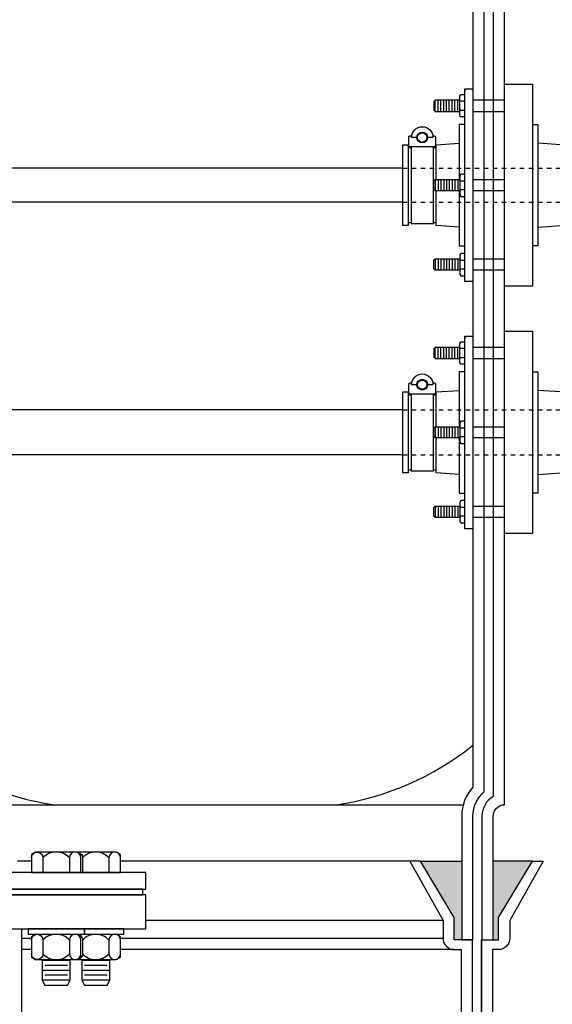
# Model space of a CAD drawing. Extents: x -285 to 5863, y 308 to 3178.
# Tile 512 of 622: x 4970 to 4982, y 919 to 940. Entities that reach past the tile are written whole.
import ezdxf

# ---------------------------------------------------------------- set-up
doc = ezdxf.new("R2010")
doc.units = 0
doc.header["$MEASUREMENT"] = 0
doc.header["$PDSIZE"] = 1
doc.linetypes.add('HIDDEN5', pattern=[0.05, 0.025, -0.025])
doc.layers.get('DEFPOINTS').update_dxf_attribs({"linetype": 'CONTINUOUS'})
for name, color, linetype in [('BOOT-CONDUIT', 1, 'CONTINUOUS'), ('CONDUIT', 2, 'CONTINUOUS'), ('DIM', 3, 'CONTINUOUS'), ('FRP-COLLAR', 1, 'CONTINUOUS'), ('FRP-SUMP', 2, 'CONTINUOUS'), ('PEAGRAVEL-HATCH', 3, 'CONTINUOUS'), ('TANK-MANWAY', 5, 'CONTINUOUS'), ('TANK-MANWAY-BOLT', 7, 'CONTINUOUS')]:
    doc.layers.add(name, color=color, linetype=linetype)
doc.styles.add('SIMPLEX', font='simplex')
doc.dimstyles.new('DIM64', dxfattribs={"dimscale": 64, "dimtxt": 0.09375, "dimasz": 0.09375, "dimexe": 0.0625, "dimexo": 0.0625, "dimgap": 0.046875, "dimtad": 1, "dimdec": 4, "dimzin": 3, "dimdsep": 46, "dimlunit": 4, "dimtxsty": 'SIMPLEX', "dimcen": 0, "dimclrd": 256, "dimclre": 256, "dimclrt": 256, "dimadec": 0, "dimazin": 0, "dimtfac": 1, "dimtdec": 4, "dimtmove": 0, "dimatfit": 3, "dimfxl": 1, "dimfrac": 2, "dimtolj": 1, "dimtzin": 0, "dimarcsym": 0})

# ---------------------------------------------------------------- blocks, each defined once
blk = doc.blocks.new('*D53')
at = {"layer": 'DEFPOINTS', "color": 0, "transparency": 16777216}
for p in [(5440.235, 978.296), (4823.479, 978.015), (4823.479, 700.523)]:
    blk.add_point(p, dxfattribs=at)
at = {"layer": 'DIM', "lineweight": -2, "transparency": 16777216}
for p, q in [((5440.235, 974.296), (5440.235, 696.523)), ((4823.479, 974.015), (4823.479, 696.523)), ((5434.235, 700.523), (4829.479, 700.523))]:
    blk.add_line(p, q, dxfattribs=at)
at = {"layer": 'DIM', "transparency": 16777216}
for points in [[(4829.479, 701.523), (4829.479, 699.523), (4823.479, 700.523)], [(5434.235, 701.523), (5434.235, 699.523), (5440.235, 700.523)]]:
    blk.add_solid(points, dxfattribs=at)
at = {"layer": 'DIM', "transparency": 16777216, "insert": (5131.857, 708.095), "char_height": 6, "attachment_point": 5, "style": 'SIMPLEX'}
blk.add_mtext('\\A1;51\'-4 3/4" (F.V. TANK SLAB)', dxfattribs=at)

msp = doc.modelspace()

# ---------------------------------------------------------------- hatches: boundary and pattern name
at = {"layer": 'FRP-SUMP'}
for points in [[(4979.74307, 921.77328), (4978.82883, 921.77328), (4979.57883, 920.52328), (4979.57883, 920.02328), (4979.72883, 920.02328), (4979.74307, 920.02328)], [(4981.31229, 921.77328), (4980.44307, 921.77328), (4980.44307, 920.02328), (4980.56229, 920.02328), (4980.56229, 920.52328)]]:
    msp.add_hatch(color=256, dxfattribs=at).paths.add_polyline_path(points)
at = {"layer": 'PEAGRAVEL-HATCH'}
h = msp.add_hatch(dxfattribs=at)
h.set_pattern_fill('AR-SAND', color=256, scale=7.5, style=0)
h.set_pattern_definition([(37.5, (4974.988, 931.786), (-0.4725, 14.451), [0, -11.4, 0, -12.75, 0, -12.1875]), (7.5, (4974.988, 931.786), (13.273, 21.166), [0, -6.15, 0, -10.275, 0, -3.9375]), (327.5, (4965.763, 931.786), (23.356, 0.0424), [0, -3.75, 0, -13.5, 0, -17.625]), (317.5, (4965.763, 931.786), (22.546, 6.583), [0, -1.875, 0, -8.85, 0, -10.125])])
edge = h.paths.add_edge_path()
edge.add_line((4992.36248, 964.50891), (4974.98826, 964.50891))
edge.add_line((4974.98826, 964.50891), (4974.98943, 961.19658))
edge.add_arc((4921.07237, 832.27575), 139.74129, 65.4201994, 67.3044212, ccw=False)
edge.add_arc((4978.74307, 957.71641), 1.7, 0, 74.436861, ccw=False)
edge.add_line((4980.44307, 957.71641), (4980.44307, 945.77096))
edge.add_line((4980.44307, 945.77096), (4981.32653, 945.77096))
edge.add_line((4981.32653, 945.77096), (4981.56306, 945.77096))
edge.add_line((4981.56306, 945.77096), (4980.82653, 944.45572))
edge.add_line((4980.82653, 944.45572), (4980.82653, 944.05737))
edge.add_arc((4980.57653, 944.05737), 0.25, -90, 0, ccw=False)
edge.add_line((4980.57653, 943.80737), (4980.44307, 943.80737))
edge.add_line((4980.44307, 943.80737), (4980.44307, 942.27096))
edge.add_arc((4980.69307, 942.27096), 0.25, 180, 270)
edge.add_line((4980.69307, 942.02096), (4980.69307, 939.0151))
edge.add_line((4980.69307, 939.0151), (4981.31182, 939.0151))
edge.add_line((4981.31182, 939.0151), (4981.31182, 938.11792))
edge.add_line((4981.31182, 938.11792), (4981.43557, 938.11792))
edge.add_line((4981.43557, 938.11792), (4981.43557, 937.70503))
edge.add_line((4981.43557, 937.70503), (4982.00809, 937.665))
edge.add_line((4982.00809, 937.665), (4982.00809, 937.14713))
edge.add_line((4982.00809, 937.14713), (4982.50309, 937.14713))
edge.add_line((4982.50309, 937.14713), (4982.50309, 937.60745))
edge.add_line((4982.50309, 937.60745), (4982.56496, 937.60745))
edge.add_line((4982.56496, 937.60745), (4982.56496, 937.66932))
edge.add_line((4982.56496, 937.66932), (4982.68871, 937.66932))
edge.add_line((4982.68871, 937.66932), (4982.68871, 937.14713))
edge.add_line((4982.68871, 937.14713), (4987.64166, 937.14713))
edge.add_ellipse((4987.64166, 936.95963), major_axis=(0, 0.1875), ratio=0.47920074, start_angle=180, end_angle=360, ccw=False)
edge.add_ellipse((4987.64166, 936.58463), major_axis=(0, -0.1875), ratio=0.47920074, start_angle=0, end_angle=180, ccw=False)
edge.add_line((4987.64166, 936.39713), (4982.68871, 936.39713))
edge.add_line((4982.68871, 936.39713), (4982.68871, 935.87495))
edge.add_line((4982.68871, 935.87495), (4982.50309, 935.87495))
edge.add_line((4982.50309, 935.87495), (4982.50309, 935.92098))
edge.add_line((4982.50309, 935.92098), (4981.94621, 935.92098))
edge.add_line((4981.94621, 935.92098), (4981.94621, 935.87495))
edge.add_line((4981.94621, 935.87495), (4981.43557, 935.83924))
edge.add_line((4981.43557, 935.83924), (4981.43557, 935.42635))
edge.add_line((4981.43557, 935.42635), (4981.31182, 935.42635))
edge.add_line((4981.31182, 935.42635), (4981.31182, 934.52917))
edge.add_line((4981.31182, 934.52917), (4980.69307, 934.52917))
edge.add_line((4980.69307, 934.52917), (4980.69307, 933.52917))
edge.add_line((4980.69307, 933.52917), (4981.31182, 933.52917))
edge.add_line((4981.31182, 933.52917), (4981.31182, 932.63198))
edge.add_line((4981.31182, 932.63198), (4981.43557, 932.63198))
edge.add_line((4981.43557, 932.63198), (4981.43557, 932.21909))
edge.add_line((4981.43557, 932.21909), (4982.00809, 932.17906))
edge.add_line((4982.00809, 932.17906), (4982.00809, 931.7862))
edge.add_line((4982.00809, 931.7862), (4982.50309, 931.7862))
edge.add_line((4982.50309, 931.7862), (4982.50309, 932.12151))
edge.add_line((4982.50309, 932.12151), (4982.56496, 932.12151))
edge.add_line((4982.56496, 932.12151), (4982.56496, 932.18339))
edge.add_line((4982.56496, 932.18339), (4982.68871, 932.18339))
edge.add_line((4982.68871, 932.18339), (4982.68871, 931.7862))
edge.add_line((4982.68871, 931.7862), (4989.36248, 931.7862))
edge.add_arc((4989.36248, 934.7862), 3, 270, 360)
edge.add_line((4992.36248, 934.7862), (4992.36248, 964.50891))
h.paths.add_polyline_path([(4982.49319, 937.83119), (4982.37439, 937.83119, -1), (4982.13679, 937.83119), (4982.01799, 937.83119, -1)], flags=16)
h.paths.add_polyline_path([(4982.35855, 937.83119, -1), (4982.15263, 937.83119, -1)], flags=0)
h.paths.add_polyline_path([(4982.49319, 932.34525), (4982.37439, 932.34525, -1), (4982.13679, 932.34525), (4982.01799, 932.34525, -1)], flags=16)
h.paths.add_polyline_path([(4982.35855, 932.34525, -1), (4982.15263, 932.34525, -1)], flags=0)
h = msp.add_hatch(dxfattribs=at)
h.set_pattern_fill('AR-SAND', color=256, scale=7.5, style=0)
h.set_pattern_definition([(37.5, (4980.429, 915.523), (-0.4725, 14.451), [0, -11.4, 0, -12.75, 0, -12.1875]), (7.5, (4980.429, 915.523), (13.273, 21.166), [0, -6.15, 0, -10.275, 0, -3.9375]), (327.5, (4971.204, 915.523), (23.356, 0.0424), [0, -3.75, 0, -13.5, 0, -17.625]), (317.5, (4971.204, 915.523), (22.546, 6.583), [0, -1.875, 0, -8.85, 0, -10.125])])
h.paths.add_polyline_path([(4997.72882, 930.7862), (4989.36248, 930.7862), (4982.68871, 930.7862), (4982.68871, 930.38901), (4982.56496, 930.38901), (4982.56496, 930.45088), (4982.50309, 930.45088), (4982.50309, 930.43504), (4982.00809, 930.43504), (4981.94621, 930.45088), (4981.94621, 930.38901), (4981.43557, 930.3533), (4981.43557, 929.94042), (4981.31182, 929.94042), (4981.31182, 929.04323), (4980.69307, 929.04323), (4980.69307, 923.02328, 0.41421356), (4980.44307, 922.77328), (4980.44307, 921.77328), (4981.31229, 921.77328), (4981.5488, 921.77328), (4980.81227, 920.45804), (4980.81227, 920.05969, -0.41421356), (4980.56227, 919.80969), (4980.42882, 919.80969), (4980.42882, 915.52328), (4988.22882, 915.52328), (4989.22882, 917.52328), (4994.22882, 917.52328), (4995.22882, 915.52328), (4996.82962, 915.52328), (4996.82962, 915.87484, 0.41421356), (4997.47882, 916.52404), (4997.72882, 916.52404)])

# ---------------------------------------------------------------- linework, layer by layer
at = {"layer": 'BOOT-CONDUIT', "color": 7}
for p, q in [((4979.15514, 938.40996), (4979.15514, 938.65746)), ((4979.21764, 938.40996), (4979.21764, 938.65746)), ((4979.28014, 938.40996), (4979.28014, 938.65746)), ((4979.34264, 938.40996), (4979.34264, 938.65746)), ((4979.40514, 938.40996), (4979.40514, 938.65746)), ((4979.46764, 938.40996), (4979.46764, 938.65746)), ((4979.53014, 938.40996), (4979.53014, 938.65746)), ((4979.59264, 938.40996), (4979.59264, 938.65746)), ((4979.65514, 938.40996), (4979.65514, 938.65746)), ((4979.81012, 938.63321), (4979.70419, 938.63321)), ((4980.69307, 938.65756), (4979.99307, 938.65756)), ((4979.70419, 938.43422), (4979.81012, 938.43422)), ((4979.99307, 938.41006), (4980.69307, 938.41006)), ((4979.15514, 936.89588), (4979.15514, 936.64838)), ((4979.21764, 936.89588), (4979.21764, 936.64838)), ((4979.28014, 936.89588), (4979.28014, 936.64838)), ((4979.34264, 936.89588), (4979.34264, 936.64838)), ((4979.40514, 936.89588), (4979.40514, 936.64838)), ((4979.46764, 936.89588), (4979.46764, 936.64838)), ((4979.53014, 936.89588), (4979.53014, 936.64838)), ((4979.59264, 936.89588), (4979.59264, 936.64838)), ((4979.65514, 936.89588), (4979.65514, 936.64838)), ((4979.70419, 936.87163), (4979.81012, 936.87163)), ((4979.99307, 936.89578), (4980.69307, 936.89578)), ((4979.81012, 936.67264), (4979.70419, 936.67264)), ((4980.69307, 936.64828), (4979.99307, 936.64828)), ((4979.15514, 935.13431), (4979.15514, 934.88681)), ((4979.21764, 935.13431), (4979.21764, 934.88681)), ((4979.28014, 935.13431), (4979.28014, 934.88681)), ((4979.34264, 935.13431), (4979.34264, 934.88681)), ((4979.40514, 935.13431), (4979.40514, 934.88681)), ((4979.46764, 935.13431), (4979.46764, 934.88681)), ((4979.53014, 935.13431), (4979.53014, 934.88681)), ((4979.59264, 935.13431), (4979.59264, 934.88681)), ((4979.65514, 935.13431), (4979.65514, 934.88681)), ((4979.70419, 935.11005), (4979.81012, 935.11005)), ((4979.99307, 935.13421), (4980.69307, 935.13421)), ((4979.81012, 934.91106), (4979.70419, 934.91106)), ((4980.69307, 934.88671), (4979.99307, 934.88671)), ((4979.15514, 932.92402), (4979.15514, 933.17152)), ((4979.21764, 932.92402), (4979.21764, 933.17152)), ((4979.28014, 932.92402), (4979.28014, 933.17152)), ((4979.34264, 932.92402), (4979.34264, 933.17152)), ((4979.40514, 932.92402), (4979.40514, 933.17152)), ((4979.46764, 932.92402), (4979.46764, 933.17152)), ((4979.53014, 932.92402), (4979.53014, 933.17152)), ((4979.59264, 932.92402), (4979.59264, 933.17152)), ((4979.65514, 932.92402), (4979.65514, 933.17152)), ((4979.81012, 933.14727), (4979.70419, 933.14727)), ((4980.69307, 933.17162), (4979.99307, 933.17162)), ((4979.70419, 932.94828), (4979.81012, 932.94828)), ((4979.99307, 932.92412), (4980.69307, 932.92412)), ((4979.15514, 931.40995), (4979.15514, 931.16245)), ((4979.21764, 931.40995), (4979.21764, 931.16245)), ((4979.28014, 931.40995), (4979.28014, 931.16245)), ((4979.34264, 931.40995), (4979.34264, 931.16245)), ((4979.40514, 931.40995), (4979.40514, 931.16245)), ((4979.46764, 931.40995), (4979.46764, 931.16245)), ((4979.53014, 931.40995), (4979.53014, 931.16245)), ((4979.59264, 931.40995), (4979.59264, 931.16245)), ((4979.65514, 931.40995), (4979.65514, 931.16245)), ((4979.70419, 931.38569), (4979.81012, 931.38569)), ((4979.99307, 931.40985), (4980.69307, 931.40985)), ((4979.81012, 931.1867), (4979.70419, 931.1867)), ((4980.69307, 931.16235), (4979.99307, 931.16235)), ((4979.15514, 929.64837), (4979.15514, 929.40087)), ((4979.21764, 929.64837), (4979.21764, 929.40087)), ((4979.28014, 929.64837), (4979.28014, 929.40087)), ((4979.34264, 929.64837), (4979.34264, 929.40087)), ((4979.40514, 929.64837), (4979.40514, 929.40087)), ((4979.46764, 929.64837), (4979.46764, 929.40087)), ((4979.53014, 929.64837), (4979.53014, 929.40087)), ((4979.59264, 929.64837), (4979.59264, 929.40087)), ((4979.65514, 929.64837), (4979.65514, 929.40087)), ((4979.70419, 929.62412), (4979.81012, 929.62412)), ((4979.99307, 929.64827), (4980.69307, 929.64827)), ((4979.81012, 929.42513), (4979.70419, 929.42513)), ((4980.69307, 929.40077), (4979.99307, 929.40077))]:
    msp.add_line(p, q, dxfattribs=at)
at = {"layer": 'BOOT-CONDUIT', "linetype": 'Continuous'}
for p, q in [((4978.55698, 937.60745), (4978.61885, 937.60745)), ((4979.11385, 937.60745), (4979.17573, 937.60745)), ((4978.61885, 935.93682), (4978.55698, 935.93682)), ((4979.17573, 935.93682), (4979.11385, 935.93682)), ((4978.55698, 932.12151), (4978.61885, 932.12151)), ((4979.11385, 932.12151), (4979.17573, 932.12151)), ((4978.61885, 930.45088), (4978.55698, 930.45088)), ((4979.17573, 930.45088), (4979.11385, 930.45088))]:
    msp.add_line(p, q, dxfattribs=at)
at = {"layer": 'BOOT-CONDUIT'}
for points in [[(4979.81012, 938.91066), (4979.99307, 938.91066), (4979.99307, 934.63386), (4979.81012, 934.63386), (4979.81012, 938.91066), (4979.81012, 938.85522)], [(4979.81012, 933.42473), (4979.99307, 933.42473), (4979.99307, 929.14793), (4979.81012, 929.14793), (4979.81012, 933.42473), (4979.81012, 933.36929)]]:
    msp.add_lwpolyline(points, dxfattribs=at)
at = {"layer": 'BOOT-CONDUIT', "linetype": 'Continuous'}
for points in [[(4980.69307, 934.52917), (4980.69307, 939.0151), (4981.31182, 939.0151), (4981.31182, 934.52917)], [(4978.55698, 935.87495), (4978.43323, 935.87495), (4978.43323, 937.66932), (4978.55698, 937.66932), (4978.55698, 937.60745), (4978.55698, 935.93682)], [(4980.69307, 929.04323), (4980.69307, 933.52917), (4981.31182, 933.52917), (4981.31182, 929.04323)], [(4978.55698, 930.38901), (4978.43323, 930.38901), (4978.43323, 932.18339), (4978.55698, 932.18339), (4978.55698, 932.12151), (4978.55698, 930.45088)]]:
    msp.add_lwpolyline(points, close=True, dxfattribs=at)
at = {"layer": 'BOOT-CONDUIT', "color": 7}
for points in [[(4979.81012, 938.28622), (4979.72333, 938.28622), (4979.70419, 938.31938), (4979.70419, 938.74805), (4979.72333, 938.7812), (4979.81012, 938.7812)], [(4979.70419, 938.65746), (4979.15514, 938.65746), (4979.1242, 938.62652), (4979.1242, 938.4409), (4979.12692, 938.43818), (4979.15514, 938.40996), (4979.70419, 938.40996)], [(4978.61885, 937.62329), (4978.61885, 935.92098), (4979.11385, 935.92098), (4979.11385, 937.62329)], [(4979.81012, 937.01963), (4979.72333, 937.01963), (4979.70419, 936.98647), (4979.70419, 936.5578), (4979.72333, 936.52464), (4979.81012, 936.52464)], [(4979.70419, 936.64838), (4979.15514, 936.64838), (4979.1242, 936.67932), (4979.1242, 936.86495), (4979.12692, 936.86767), (4979.15514, 936.89588), (4979.70419, 936.89588)], [(4979.81012, 935.25805), (4979.72333, 935.25805), (4979.70419, 935.22489), (4979.70419, 934.79622), (4979.72333, 934.76307), (4979.81012, 934.76307)], [(4979.70419, 934.88681), (4979.15514, 934.88681), (4979.1242, 934.91775), (4979.1242, 935.10337), (4979.12692, 935.10609), (4979.15514, 935.13431), (4979.70419, 935.13431)], [(4979.81012, 932.80028), (4979.72333, 932.80028), (4979.70419, 932.83344), (4979.70419, 933.26211), (4979.72333, 933.29527), (4979.81012, 933.29527)], [(4979.70419, 933.17152), (4979.15514, 933.17152), (4979.1242, 933.14059), (4979.1242, 932.95496), (4979.12692, 932.95224), (4979.15514, 932.92402), (4979.70419, 932.92402)], [(4978.61885, 932.13735), (4978.61885, 930.43504), (4979.11385, 930.43504), (4979.11385, 932.13735)], [(4979.81012, 931.53369), (4979.72333, 931.53369), (4979.70419, 931.50053), (4979.70419, 931.07186), (4979.72333, 931.0387), (4979.81012, 931.0387)], [(4979.70419, 931.16245), (4979.15514, 931.16245), (4979.1242, 931.19339), (4979.1242, 931.37901), (4979.12692, 931.38173), (4979.15514, 931.40995), (4979.70419, 931.40995)], [(4979.81012, 929.77211), (4979.72333, 929.77211), (4979.70419, 929.73896), (4979.70419, 929.31029), (4979.72333, 929.27713), (4979.81012, 929.27713)], [(4979.70419, 929.40087), (4979.15514, 929.40087), (4979.1242, 929.43181), (4979.1242, 929.61743), (4979.12692, 929.62015), (4979.15514, 929.64837), (4979.70419, 929.64837)]]:
    msp.add_lwpolyline(points, dxfattribs=at)
for points in [[(4978.74755, 937.83119), (4978.62875, 937.83119, -1), (4979.10395, 937.83119), (4978.98515, 937.83119)], [(4979.09836, 937.88243, 0.35187184), (4979.11286, 937.87079), (4979.1321, 937.87079, -0.41421356), (4979.16335, 937.83896), (4979.16335, 937.65454, -0.41421356), (4979.13152, 937.62329), (4978.6006, 937.62329, -0.41421341), (4978.56935, 937.65512), (4978.56935, 937.83954, -0.41421372), (4978.60118, 937.87079), (4978.61985, 937.87079, 0.35188198), (4978.63435, 937.88243)], [(4978.74755, 932.34525), (4978.62875, 932.34525, -1), (4979.10395, 932.34525), (4978.98515, 932.34525)], [(4979.09836, 932.3965, 0.35187184), (4979.11286, 932.38485), (4979.1321, 932.38485, -0.41421356), (4979.16335, 932.35302), (4979.16335, 932.1686, -0.41421356), (4979.13152, 932.13735), (4978.6006, 932.13735, -0.41421341), (4978.56935, 932.16918), (4978.56935, 932.3536, -0.41421372), (4978.60118, 932.38485), (4978.61985, 932.38485, 0.35188198), (4978.63435, 932.3965)]]:
    msp.add_lwpolyline(points, format="xyb", dxfattribs=at)
at = {"layer": 'BOOT-CONDUIT', "linetype": 'Continuous'}
for points in [[(4979.81012, 938.11792), (4979.68637, 938.11792), (4979.68637, 936.89588)], [(4981.31182, 938.11792), (4981.43557, 938.11792), (4981.43557, 935.42635), (4981.31182, 935.42635)], [(4979.17573, 936.89588), (4979.17573, 937.60745), (4979.17573, 937.66932), (4979.68637, 937.70503)], [(4981.43557, 935.83924), (4981.94621, 935.87495), (4981.94621, 937.60745), (4981.94621, 937.66932), (4981.43557, 937.70503)], [(4979.68637, 935.83924), (4979.17573, 935.87495), (4979.17573, 936.64838)], [(4979.68637, 936.64838), (4979.68637, 935.42635), (4979.81012, 935.42635)], [(4979.81012, 932.63198), (4979.68637, 932.63198), (4979.68637, 931.40995)], [(4981.31182, 932.63198), (4981.43557, 932.63198), (4981.43557, 929.94042), (4981.31182, 929.94042)], [(4979.17573, 931.40995), (4979.17573, 932.12151), (4979.17573, 932.18339), (4979.68637, 932.21909)], [(4981.43557, 930.3533), (4981.94621, 930.38901), (4981.94621, 932.12151), (4981.94621, 932.18339), (4981.43557, 932.21909)], [(4979.68637, 930.3533), (4979.17573, 930.38901), (4979.17573, 931.16245)], [(4979.68637, 931.16245), (4979.68637, 929.94042), (4979.81012, 929.94042)]]:
    msp.add_lwpolyline(points, dxfattribs=at)
at = {"layer": 'BOOT-CONDUIT', "color": 7}
for centre in [(4978.86635, 937.83119), (4978.86635, 932.34525)]:
    msp.add_circle(centre, 0.1188, dxfattribs=at)
at = {"layer": 'BOOT-CONDUIT', "color": 8}
for centre in [(4978.86635, 937.83119), (4978.86635, 932.34525)]:
    msp.add_circle(centre, 0.10296, dxfattribs=at)
at = {"layer": 'CONDUIT'}
for p, q in [((4978.43323, 937.14713), (4968.72883, 937.14713)), ((4978.43323, 936.39713), (4968.72883, 936.39713)), ((4978.43323, 931.7862), (4968.72883, 931.7862)), ((4978.43323, 930.7862), (4968.72883, 930.7862))]:
    msp.add_line(p, q, dxfattribs=at)
at = {"layer": 'CONDUIT', "color": 7, "linetype": 'HIDDEN5'}
for p, q in [((4978.43323, 937.14713), (4982.68871, 937.14713)), ((4978.43323, 936.39713), (4982.68871, 936.39713)), ((4978.43323, 931.7862), (4982.68871, 931.7862)), ((4978.43323, 930.7862), (4982.68871, 930.7862))]:
    msp.add_line(p, q, dxfattribs=at)
at = {"layer": 'FRP-COLLAR', "color": 7, "linetype": 'Continuous'}
for p, q in [((4970.18924, 921.77328), (4969.87802, 921.77328)), ((4978.59229, 921.77328), (4972.16759, 921.77328)), ((4979.32882, 920.45804), (4972.72882, 920.45804)), ((4969.97882, 920.05969), (4970.18924, 920.05969)), ((4972.16759, 920.05969), (4979.32882, 920.05969)), ((4970.18924, 919.80969), (4969.97882, 919.80969)), ((4979.57882, 919.80969), (4972.16759, 919.80969))]:
    msp.add_line(p, q, dxfattribs=at)
at = {"layer": 'FRP-COLLAR'}
for points in [[(4979.97882, 915.52328), (4979.97882, 920.02328), (4979.72882, 920.02328), (4979.57882, 920.02328), (4979.57882, 920.52328), (4978.82882, 921.77328), (4978.59229, 921.77328), (4979.32882, 920.45804), (4979.32882, 920.05969, 0.41421356), (4979.57882, 919.80969), (4979.72882, 919.80969), (4979.72882, 915.52328)], [(4980.17882, 915.52328), (4980.17882, 920.02328), (4980.17882, 917.52328), (4980.17882, 920.02328), (4980.17882, 917.52328), (4980.17882, 920.02328), (4980.42882, 920.02328), (4980.56227, 920.02328), (4980.56227, 920.52328), (4981.31227, 921.77328), (4981.5488, 921.77328), (4980.81227, 920.45804), (4980.81227, 920.05969, -0.41421356), (4980.56227, 919.80969), (4980.42882, 919.80969), (4980.42882, 915.52328)]]:
    msp.add_lwpolyline(points, format="xyb", close=True, dxfattribs=at)
at = {"layer": 'FRP-SUMP', "color": 7}
msp.add_line((4968.72883, 923.02328), (4979.77656, 923.02328), dxfattribs=at)
at = {"layer": 'FRP-SUMP'}
for p, q in [((4978.82883, 921.77328), (4979.74307, 921.77328)), ((4981.31229, 921.77328), (4980.44307, 921.77328))]:
    msp.add_line(p, q, dxfattribs=at)
msp.add_lwpolyline([(4979.99307, 920.02328), (4979.99307, 922.77328, -0.22167085), (4980.24307, 923.30947), (4980.24307, 941.73477, -0.22167085), (4979.99307, 942.27096), (4979.99307, 944.02096), (4979.74307, 944.02096), (4979.59307, 944.02096), (4979.59307, 944.52096), (4978.84307, 945.77096), (4978.60654, 945.77096), (4979.34307, 944.45572), (4979.34307, 944.05737, 0.41421356), (4979.59307, 943.80737), (4979.74307, 943.80737), (4979.74307, 942.27096, 0.18776323), (4979.99307, 941.6287), (4979.99307, 923.41554, 0.18776323), (4979.74307, 922.77328), (4979.74307, 920.02328), (4979.99307, 920.02328)], format="xyb", close=True, dxfattribs=at)
msp.add_lwpolyline([(4980.44307, 941.83794), (4980.44307, 923.20629, 0.26794919), (4980.19307, 922.77328), (4980.19307, 920.02328), (4980.44307, 920.02328), (4980.44307, 922.77328, -0.41421356), (4980.69307, 923.02328), (4980.69307, 942.02096)], format="xyb", dxfattribs=at)
at = {"layer": 'FRP-SUMP', "color": 7}
msp.add_lwpolyline([(4968.72883, 923.65196, 0.08149294), (4970.69156, 923.02328)], format="xyb", dxfattribs=at)
msp.add_arc((4976.02579, 929.31878), 6.36447, 278.442948, 308.561095, dxfattribs=at)
at = {"layer": 'TANK-MANWAY', "linetype": 'Continuous'}
msp.add_line((4969.97882, 915.52328), (4969.97882, 920.27328), dxfattribs=at)
for points in [[(4972.72882, 921.14828), (4972.72882, 921.52328), (4944.72882, 921.52328), (4944.72882, 921.14828)], [(4972.72882, 920.27328), (4972.72882, 921.02328), (4944.72882, 921.02328), (4944.72882, 920.27328)], [(4972.66632, 921.02328), (4972.66632, 921.14828), (4944.79132, 921.14828), (4944.79132, 921.02328)]]:
    msp.add_lwpolyline(points, close=True, dxfattribs=at)
at = {"layer": 'TANK-MANWAY-BOLT', "linetype": 'Continuous'}
for p, q in [((4971.05174, 919.56454), (4970.42674, 919.56454)), ((4970.98924, 919.45629), (4970.48924, 919.45629)), ((4971.93009, 919.56454), (4971.30509, 919.56454)), ((4971.86759, 919.45629), (4971.36759, 919.45629)), ((4971.05174, 919.34804), (4970.42674, 919.34804)), ((4970.98924, 919.23978), (4970.48924, 919.23978)), ((4971.93009, 919.34804), (4971.30509, 919.34804)), ((4971.86759, 919.23978), (4971.36759, 919.23978)), ((4971.05174, 919.13153), (4970.42674, 919.13153)), ((4971.93009, 919.13153), (4971.30509, 919.13153))]:
    msp.add_line(p, q, dxfattribs=at)
for points in [[(4970.18924, 921.91912), (4970.18924, 921.52328), (4971.28924, 921.52328), (4971.28924, 921.91912), (4971.19544, 921.97328), (4970.28303, 921.97328)], [(4970.11424, 920.27328), (4970.11424, 920.14828), (4971.36424, 920.14828), (4971.36424, 920.27328)], [(4971.36424, 920.27328), (4971.36424, 920.14828), (4972.24259, 920.14828), (4972.24259, 920.27328)]]:
    msp.add_lwpolyline(points, close=True, dxfattribs=at)
for points in [[(4970.18924, 921.84515, -1), (4970.44549, 921.84515), (4970.44549, 921.52328)], [(4971.28924, 921.84515, 1), (4971.03299, 921.84515), (4971.03299, 921.52328)], [(4971.19544, 921.97328, -0.41482767), (4971.32384, 921.84515), (4971.32384, 921.52328)], [(4972.16759, 921.84515, 1), (4971.91134, 921.84515), (4971.91134, 921.52328)], [(4970.18924, 920.02015, -1), (4970.44549, 920.02015), (4970.44549, 919.7164, -1), (4970.18924, 919.7164)], [(4971.28924, 920.02015, 1), (4971.03299, 920.02015), (4971.03299, 919.7164, 1), (4971.28924, 919.7164)], [(4971.19544, 920.14828, -0.41482858), (4971.32384, 920.02015), (4971.32384, 919.7164, -0.41482819), (4971.19544, 919.58828, -0.41482819)], [(4972.16759, 920.02015, 1), (4971.91134, 920.02015), (4971.91134, 919.7164, 1), (4972.16759, 919.7164)]]:
    msp.add_lwpolyline(points, format="xyb", dxfattribs=at)
for points in [[(4971.28924, 921.52328), (4972.16759, 921.52328), (4972.16759, 921.91912), (4972.07379, 921.97328), (4971.16138, 921.97328)], [(4970.28303, 920.14828), (4970.18924, 920.09412), (4970.18924, 919.64243), (4970.28303, 919.58828), (4971.19544, 919.58828), (4971.28924, 919.64243), (4971.28924, 920.09412), (4971.19544, 920.14828)], [(4971.16138, 919.58828), (4972.07379, 919.58828), (4972.16759, 919.64243), (4972.16759, 920.09412), (4972.07379, 920.14828)], [(4970.42674, 919.58828), (4970.42674, 919.13153), (4970.48924, 919.02328), (4970.98924, 919.02328), (4971.05174, 919.13153), (4971.05174, 919.58828)], [(4971.30509, 919.58828), (4971.30509, 919.13153), (4971.36759, 919.02328), (4971.86759, 919.02328), (4971.93009, 919.13153), (4971.93009, 919.58828)]]:
    msp.add_lwpolyline(points, dxfattribs=at)
for centre, start, end in [((4970.73924, 921.57248), 42.869123, 137.13088), ((4971.61759, 921.57248), 42.869123, 137.13088), ((4970.73924, 919.74748), 42.869123, 137.13088), ((4971.61759, 919.74748), 42.869123, 137.13088), ((4970.73924, 919.98908), 222.86912, 317.13088), ((4971.61759, 919.98908), 222.86912, 317.13088)]:
    msp.add_arc(centre, 0.4008, start, end, dxfattribs=at)

# ---------------------------------------------------------------- dimensions: what is measured, and where the dimension line sits
at = {"layer": 'DIM'}
dim = msp.add_linear_dim(base=(4823.47882, 700.52328), p1=(5440.23519, 978.29596), p2=(4823.47882, 978.01471), angle=180, text='<> (F.V. TANK SLAB)', dimstyle='DIM64', dxfattribs=at)
dim.commit()
dim.dimension.update_dxf_attribs({"geometry": '*D53', "text_midpoint": (5131.857, 708.09471)})

doc.saveas('drawing.dxf')
